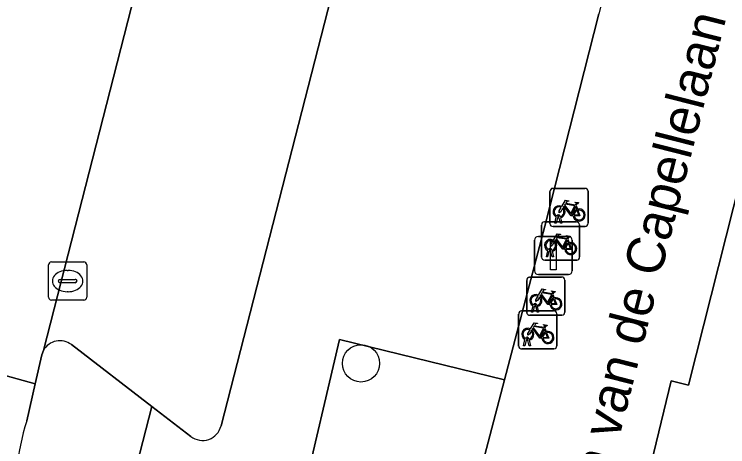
# Model space of a CAD drawing. Extents: x 163683 to 164494, y 382709 to 383872.
# Drawn here: x 164060.18 to 164078.91, y 383244.21 to 383255.57 of the extents above; entities that cross this region are included whole.
import ezdxf

# ---------------------------------------------------------------- set-up
doc = ezdxf.new("R2010")
doc.units = 0
for name, color, linetype in [('IMGEO_Boom', 7, 'Continuous'), ('IMGEO_Fietsenrek', 7, 'Continuous'), ('IMGEO_Groenvoorziening', 7, 'Continuous'), ('IMGEO_Kolk', 7, 'Continuous'), ('IMGEO_Lichtmast', 7, 'Continuous'), ('IMGEO_Openbare_ruimte_label', 7, 'Continuous'), ('IMGEO_Pand', 7, 'Continuous'), ('IMGEO_Parkeervlak_open', 7, 'Continuous'), ('IMGEO_Rijbaan_lokaal_open', 7, 'Continuous'), ('IMGEO_Voetpad_open', 7, 'Continuous')]:
    doc.layers.add(name, color=color, linetype=linetype)

msp = doc.modelspace()

# ---------------------------------------------------------------- linework, layer by layer
at = {"layer": 'IMGEO_Boom'}
msp.add_circle((164069.28, 383246.4), 0.489, dxfattribs=at)
at = {"layer": 'IMGEO_Fietsenrek'}
for p, q in [((164074.24, 383250.07), (164074.24, 383250.911)), ((164074.24, 383250.911), (164074.24, 383250.07)), ((164074.315, 383250.995), (164075.156, 383250.995)), ((164075.156, 383250.995), (164074.315, 383250.995)), ((164075.24, 383250.92), (164075.24, 383250.079)), ((164075.24, 383250.079), (164075.24, 383250.92)), ((164074.927, 383250.544), (164074.963, 383250.449)), ((164074.509, 383250.262), (164074.51, 383250.255)), ((164074.094, 383250.113), (164074.935, 383250.113)), ((164074.935, 383250.113), (164074.094, 383250.113)), ((164074.367, 383250.079), (164074.406, 383250.239)), ((164074.401, 383250.079), (164074.367, 383250.079)), ((164074.436, 383250.227), (164074.401, 383250.079)), ((164074.478, 383250.251), (164074.477, 383250.255)), ((164074.519, 383250.079), (164074.485, 383250.221)), ((164074.517, 383250.225), (164074.552, 383250.079)), ((164074.552, 383250.079), (164074.519, 383250.079)), ((164074.019, 383249.188), (164074.019, 383250.029)), ((164074.019, 383250.029), (164074.019, 383249.188)), ((164075.165, 383249.995), (164074.324, 383249.995)), ((164074.324, 383249.995), (164075.165, 383249.995)), ((164075.019, 383250.038), (164075.019, 383249.197)), ((164075.019, 383249.197), (164075.019, 383250.038)), ((164074.706, 383249.662), (164074.742, 383249.567)), ((164074.146, 383249.197), (164074.185, 383249.357)), ((164074.215, 383249.345), (164074.18, 383249.197)), ((164074.257, 383249.369), (164074.256, 383249.373)), ((164074.298, 383249.197), (164074.264, 383249.339)), ((164074.288, 383249.38), (164074.289, 383249.373)), ((164074.296, 383249.343), (164074.331, 383249.197)), ((164074.18, 383249.197), (164074.146, 383249.197)), ((164074.331, 383249.197), (164074.298, 383249.197)), ((164074.944, 383249.113), (164074.103, 383249.113)), ((164074.103, 383249.113), (164074.944, 383249.113)), ((164073.63, 383247.739), (164073.63, 383248.58)), ((164073.63, 383248.58), (164073.63, 383247.739)), ((164073.705, 383248.664), (164074.546, 383248.664)), ((164074.546, 383248.664), (164073.705, 383248.664)), ((164074.63, 383248.589), (164074.63, 383247.748)), ((164074.63, 383247.748), (164074.63, 383248.589)), ((164074.317, 383248.213), (164074.353, 383248.118)), ((164073.757, 383247.748), (164073.796, 383247.908)), ((164073.826, 383247.896), (164073.791, 383247.748)), ((164073.868, 383247.92), (164073.867, 383247.924)), ((164073.909, 383247.748), (164073.875, 383247.89)), ((164073.899, 383247.931), (164073.9, 383247.924)), ((164073.907, 383247.894), (164073.942, 383247.748)), ((164073.419, 383246.854), (164073.419, 383247.695)), ((164073.419, 383247.695), (164073.419, 383246.854)), ((164073.494, 383247.779), (164074.335, 383247.779)), ((164074.335, 383247.779), (164073.494, 383247.779)), ((164074.555, 383247.664), (164073.714, 383247.664)), ((164073.714, 383247.664), (164074.555, 383247.664)), ((164073.791, 383247.748), (164073.757, 383247.748)), ((164073.942, 383247.748), (164073.909, 383247.748)), ((164074.419, 383247.704), (164074.419, 383246.863)), ((164074.419, 383246.863), (164074.419, 383247.704)), ((164074.106, 383247.328), (164074.142, 383247.233)), ((164073.546, 383246.863), (164073.585, 383247.023)), ((164073.615, 383247.011), (164073.58, 383246.863)), ((164073.657, 383247.035), (164073.656, 383247.039)), ((164073.698, 383246.863), (164073.664, 383247.005)), ((164073.688, 383247.046), (164073.689, 383247.039)), ((164073.696, 383247.009), (164073.731, 383246.863)), ((164074.344, 383246.779), (164073.503, 383246.779)), ((164073.503, 383246.779), (164074.344, 383246.779)), ((164073.58, 383246.863), (164073.546, 383246.863)), ((164073.731, 383246.863), (164073.698, 383246.863))]:
    msp.add_line(p, q, dxfattribs=at)
for points in [[(164074.553, 383250.521), (164074.648, 383250.685), (164074.734, 383250.671), (164074.736, 383250.662), (164074.68, 383250.651), (164074.653, 383250.606), (164074.909, 383250.565)], [(164074.909, 383250.565), (164074.934, 383250.614), (164074.928, 383250.618), (164074.905, 383250.622), (164074.893, 383250.629), (164074.892, 383250.632), (164074.894, 383250.637), (164074.989, 383250.622), (164074.991, 383250.612), (164074.981, 383250.599), (164074.969, 383250.593), (164074.955, 383250.599), (164074.927, 383250.544)], [(164074.574, 383250.469), (164074.522, 383250.379), (164074.482, 383250.354), (164074.483, 383250.401), (164074.538, 383250.495)], [(164074.849, 383250.277), (164074.799, 383250.277), (164074.608, 383250.528), (164074.589, 383250.496)], [(164074.896, 383250.54), (164074.639, 383250.581), (164074.622, 383250.552), (164074.789, 383250.332), (164074.896, 383250.54)], [(164074.944, 383250.442), (164074.914, 383250.519), (164074.805, 383250.301), (164074.848, 383250.301)], [(164074.878, 383250.301), (164074.998, 383250.3), (164074.954, 383250.414)], [(164074.974, 383250.421), (164075.029, 383250.276), (164074.879, 383250.276)], [(164074.332, 383249.639), (164074.427, 383249.803), (164074.513, 383249.789), (164074.515, 383249.78), (164074.459, 383249.769), (164074.432, 383249.724), (164074.688, 383249.683)], [(164074.675, 383249.658), (164074.418, 383249.699), (164074.401, 383249.67), (164074.568, 383249.45), (164074.675, 383249.658)], [(164074.688, 383249.683), (164074.713, 383249.732), (164074.707, 383249.736), (164074.684, 383249.74), (164074.672, 383249.747), (164074.671, 383249.75), (164074.673, 383249.755), (164074.768, 383249.74), (164074.77, 383249.73), (164074.76, 383249.717), (164074.748, 383249.711), (164074.734, 383249.717), (164074.706, 383249.662)], [(164074.353, 383249.587), (164074.301, 383249.497), (164074.261, 383249.472), (164074.262, 383249.519), (164074.317, 383249.613)], [(164074.628, 383249.395), (164074.578, 383249.395), (164074.387, 383249.646), (164074.368, 383249.614)], [(164074.723, 383249.56), (164074.693, 383249.637), (164074.584, 383249.419), (164074.627, 383249.419)], [(164074.657, 383249.419), (164074.777, 383249.418), (164074.733, 383249.532)], [(164074.753, 383249.539), (164074.808, 383249.394), (164074.658, 383249.394)], [(164073.943, 383248.19), (164074.038, 383248.354), (164074.124, 383248.34), (164074.126, 383248.331), (164074.07, 383248.32), (164074.043, 383248.275), (164074.299, 383248.234)], [(164074.239, 383247.946), (164074.189, 383247.946), (164073.998, 383248.197), (164073.979, 383248.165)], [(164074.286, 383248.209), (164074.029, 383248.25), (164074.012, 383248.221), (164074.179, 383248.001), (164074.286, 383248.209)], [(164074.299, 383248.234), (164074.324, 383248.283), (164074.318, 383248.287), (164074.295, 383248.291), (164074.283, 383248.298), (164074.282, 383248.301), (164074.284, 383248.306), (164074.379, 383248.291), (164074.381, 383248.281), (164074.371, 383248.268), (164074.359, 383248.262), (164074.345, 383248.268), (164074.317, 383248.213)], [(164073.964, 383248.138), (164073.912, 383248.048), (164073.872, 383248.023), (164073.873, 383248.07), (164073.928, 383248.164)], [(164074.334, 383248.111), (164074.304, 383248.188), (164074.195, 383247.97), (164074.238, 383247.97)], [(164074.268, 383247.97), (164074.388, 383247.969), (164074.344, 383248.083)], [(164074.364, 383248.09), (164074.419, 383247.945), (164074.269, 383247.945)], [(164073.732, 383247.305), (164073.827, 383247.469), (164073.913, 383247.455), (164073.915, 383247.446), (164073.859, 383247.435), (164073.832, 383247.39), (164074.088, 383247.349)], [(164073.753, 383247.253), (164073.701, 383247.163), (164073.661, 383247.138), (164073.662, 383247.185), (164073.717, 383247.279)], [(164074.028, 383247.061), (164073.978, 383247.061), (164073.787, 383247.312), (164073.768, 383247.28)], [(164074.075, 383247.324), (164073.818, 383247.365), (164073.801, 383247.336), (164073.968, 383247.116), (164074.075, 383247.324)], [(164074.123, 383247.226), (164074.093, 383247.303), (164073.984, 383247.085), (164074.027, 383247.085)], [(164074.088, 383247.349), (164074.113, 383247.398), (164074.107, 383247.402), (164074.084, 383247.406), (164074.072, 383247.413), (164074.071, 383247.416), (164074.073, 383247.421), (164074.168, 383247.406), (164074.17, 383247.396), (164074.16, 383247.383), (164074.148, 383247.377), (164074.134, 383247.383), (164074.106, 383247.328)], [(164074.057, 383247.085), (164074.177, 383247.084), (164074.133, 383247.198)], [(164074.153, 383247.205), (164074.208, 383247.06), (164074.058, 383247.06)]]:
    msp.add_lwpolyline(points, dxfattribs=at)
for centre, radius, start, end in [((164074.318, 383250.917), 0.0779, 92.4484, 184.2845), ((164074.318, 383250.917), 0.0779, 92.4484, 184.2845), ((164075.162, 383250.917), 0.0779, 2.4484, 94.2845), ((164075.162, 383250.917), 0.0779, 2.4484, 94.2845), ((164074.48, 383250.38), 0.159, 62.6766, 242.1369), ((164074.48, 383250.38), 0.129, 63.3192, 238.903), ((164074.48, 383250.38), 0.129, 283.6043, 43.4302), ((164074.48, 383250.38), 0.159, 283.5766, 46.6042), ((164075.007, 383250.296), 0.159, 187.0065, 105.7708), ((164074.46, 383250.251), 0.0499, 12.8025, 158.6934), ((164074.46, 383250.251), 0.0174, 12.8025, 163.4502), ((164075.007, 383250.296), 0.159, 113.3408, 178.3217), ((164075.007, 383250.296), 0.129, 113.923, 177.9556), ((164075.007, 383250.296), 0.129, 188.6715, 104.5883), ((164074.097, 383250.035), 0.0779, 92.4484, 184.2845), ((164074.097, 383250.035), 0.0779, 92.4484, 184.2845), ((164074.48, 383250.38), 0.159, 253.9967, 271.7867), ((164074.48, 383250.38), 0.129, 253.415, 269.0204), ((164074.941, 383250.035), 0.0779, 2.4484, 94.2845), ((164074.941, 383250.035), 0.0779, 2.4484, 94.2845), ((164075.162, 383250.073), 0.0779, 272.4484, 4.2845), ((164075.162, 383250.073), 0.0779, 272.4484, 4.2845), ((164074.318, 383250.073), 0.0779, 182.4484, 274.2845), ((164074.318, 383250.073), 0.0779, 182.4484, 274.2845), ((164074.259, 383249.498), 0.159, 62.6766, 242.1369), ((164074.259, 383249.498), 0.129, 63.3192, 238.903), ((164074.259, 383249.498), 0.129, 283.6043, 43.4302), ((164074.259, 383249.498), 0.159, 283.5766, 46.6042), ((164074.786, 383249.414), 0.159, 113.3408, 178.3217), ((164074.786, 383249.414), 0.159, 187.0065, 105.7708), ((164074.786, 383249.414), 0.129, 113.923, 177.9556), ((164074.786, 383249.414), 0.129, 188.6715, 104.5883), ((164074.239, 383249.369), 0.0499, 12.8025, 158.6934), ((164074.259, 383249.498), 0.159, 253.9967, 271.7867), ((164074.239, 383249.369), 0.0174, 12.8025, 163.4502), ((164074.259, 383249.498), 0.129, 253.415, 269.0204), ((164074.097, 383249.191), 0.0779, 182.4484, 274.2845), ((164074.097, 383249.191), 0.0779, 182.4484, 274.2845), ((164074.941, 383249.191), 0.0779, 272.4484, 4.2845), ((164074.941, 383249.191), 0.0779, 272.4484, 4.2845), ((164073.708, 383248.586), 0.0779, 92.4484, 184.2845), ((164073.708, 383248.586), 0.0779, 92.4484, 184.2845), ((164074.552, 383248.586), 0.0779, 2.4484, 94.2845), ((164074.552, 383248.586), 0.0779, 2.4484, 94.2845), ((164073.87, 383248.049), 0.159, 62.6766, 242.1369), ((164073.87, 383248.049), 0.129, 63.3192, 238.903), ((164073.87, 383248.049), 0.129, 283.6043, 43.4302), ((164073.87, 383248.049), 0.159, 283.5766, 46.6042), ((164074.397, 383247.965), 0.159, 113.3408, 178.3217), ((164074.397, 383247.965), 0.159, 187.0065, 105.7708), ((164074.397, 383247.965), 0.129, 113.923, 177.9556), ((164074.397, 383247.965), 0.129, 188.6715, 104.5883), ((164073.85, 383247.92), 0.0499, 12.8025, 158.6934), ((164073.87, 383248.049), 0.159, 253.9967, 271.7867), ((164073.85, 383247.92), 0.0174, 12.8025, 163.4502), ((164073.87, 383248.049), 0.129, 253.415, 269.0204), ((164073.497, 383247.701), 0.0779, 92.4484, 184.2845), ((164073.497, 383247.701), 0.0779, 92.4484, 184.2845), ((164073.708, 383247.742), 0.0779, 182.4484, 274.2845), ((164073.708, 383247.742), 0.0779, 182.4484, 274.2845), ((164074.341, 383247.701), 0.0779, 2.4484, 94.2845), ((164074.341, 383247.701), 0.0779, 2.4484, 94.2845), ((164074.552, 383247.742), 0.0779, 272.4484, 4.2845), ((164074.552, 383247.742), 0.0779, 272.4484, 4.2845), ((164073.659, 383247.164), 0.159, 62.6766, 242.1369), ((164073.659, 383247.164), 0.129, 63.3192, 238.903), ((164073.659, 383247.164), 0.159, 283.5766, 46.6042), ((164073.639, 383247.035), 0.0499, 12.8025, 158.6934), ((164073.659, 383247.164), 0.129, 283.6043, 43.4302), ((164074.186, 383247.08), 0.159, 113.3408, 178.3217), ((164074.186, 383247.08), 0.159, 187.0065, 105.7708), ((164074.186, 383247.08), 0.129, 113.923, 177.9556), ((164074.186, 383247.08), 0.129, 188.6715, 104.5883), ((164073.659, 383247.164), 0.159, 253.9967, 271.7867), ((164073.639, 383247.035), 0.0174, 12.8025, 163.4502), ((164073.659, 383247.164), 0.129, 253.415, 269.0204), ((164073.497, 383246.857), 0.0779, 182.4484, 274.2845), ((164073.497, 383246.857), 0.0779, 182.4484, 274.2845), ((164074.341, 383246.857), 0.0779, 272.4484, 4.2845), ((164074.341, 383246.857), 0.0779, 272.4484, 4.2845)]:
    msp.add_arc(centre, radius, start, end, dxfattribs=at)
at = {"layer": 'IMGEO_Groenvoorziening'}
for points in [[(164068.832, 383257.319), (164065.605, 383244.758)], [(164064.813, 383244.484), (164063.789, 383245.271), (164063.009, 383242.239), (164065.931, 383241.485), (164066.381, 383243.145), (164067.727, 383242.806), (164068.72, 383247.025), (164073.047, 383245.968), (164074.102, 383250), (164075.528, 383255.575)], [(164073.047, 383245.968), (164068.72, 383247.025), (164067.727, 383242.806), (164066.381, 383243.145), (164065.931, 383241.485), (164065.27, 383238.985), (164066.988, 383238.54), (164069.077, 383238.082)], [(164071.333, 383239.419), (164073.047, 383245.968)]]:
    msp.add_lwpolyline(points, dxfattribs=at)
msp.add_arc((164065.122, 383244.874), 0.497, 231.6401, 346.527, dxfattribs=at)
at = {"layer": 'IMGEO_Kolk'}
for p, q in [((164061.078, 383248.136), (164061.078, 383248.988)), ((164061.153, 383249.062), (164062.005, 383249.062)), ((164062.079, 383248.988), (164062.079, 383248.136)), ((164061.566, 383248.842), (164061.591, 383248.842)), ((164061.38, 383248.605), (164061.778, 383248.605)), ((164061.337, 383248.556), (164061.337, 383248.568)), ((164061.775, 383248.519), (164061.377, 383248.519)), ((164061.821, 383248.568), (164061.821, 383248.556)), ((164061.589, 383248.282), (164061.564, 383248.282)), ((164062.005, 383248.062), (164061.153, 383248.062))]:
    msp.add_line(p, q, dxfattribs=at)
for points in [[(164061.078, 383248.136), (164061.078, 383248.988)], [(164061.153, 383249.062), (164062.005, 383249.062)], [(164062.079, 383248.988), (164062.079, 383248.136)], [(164062.005, 383248.062), (164061.153, 383248.062)]]:
    msp.add_lwpolyline(points, dxfattribs=at)
for centre, radius, start, end in [((164061.155, 383248.986), 0.0765, 91.552, 178.448), ((164061.155, 383248.986), 0.0765, 91.552, 178.448), ((164062.003, 383248.986), 0.0765, 1.552, 88.448), ((164062.003, 383248.986), 0.0765, 1.552, 88.448), ((164061.377, 383248.565), 0.0403, 85.8775, 175.7526), ((164061.782, 383248.567), 0.0386, 1.7309, 96.639), ((164061.374, 383248.555), 0.0366, 178.938, 274.7102), ((164061.778, 383248.562), 0.043, 264.8664, 352.4533), ((164061.155, 383248.138), 0.0765, 181.552, 268.448), ((164061.155, 383248.138), 0.0765, 181.552, 268.448), ((164062.003, 383248.138), 0.0765, 271.552, 358.448), ((164062.003, 383248.138), 0.0765, 271.552, 358.448)]:
    msp.add_arc(centre, radius, start, end, dxfattribs=at)
for centre, major_axis, ratio, start_param, end_param in [((164061.565, 383248.562), (-0.387, 0.002), 0.722429, 4.712389, 7.853982), ((164061.59, 383248.562), (-0.39, 0.002), 0.717154, 1.570796, 4.712389)]:
    msp.add_ellipse(centre, major_axis=major_axis, ratio=ratio, start_param=start_param, end_param=end_param, dxfattribs=at)
at = {"layer": 'IMGEO_Lichtmast'}
for p, q in [((164073.936, 383249.732), (164074.726, 383249.732)), ((164074.726, 383249.732), (164073.936, 383249.732)), ((164073.836, 383248.832), (164073.836, 383249.632)), ((164073.836, 383249.632), (164073.836, 383248.832)), ((164074.826, 383249.632), (164074.826, 383248.832)), ((164074.826, 383248.832), (164074.826, 383249.632)), ((164074.726, 383248.732), (164073.936, 383248.732)), ((164073.936, 383248.732), (164074.726, 383248.732))]:
    msp.add_line(p, q, dxfattribs=at)
msp.add_lwpolyline([(164074.256, 383249.607), (164074.406, 383249.607), (164074.406, 383248.857), (164074.256, 383248.857), (164074.256, 383249.607)], dxfattribs=at)
for centre, start, end in [((164073.936, 383249.632), 90, 180), ((164073.936, 383249.632), 90, 180), ((164074.726, 383249.632), 0, 90), ((164074.726, 383249.632), 360, 90), ((164073.936, 383248.832), 180, 270), ((164073.936, 383248.832), 180, 270), ((164074.726, 383248.832), 270, 0), ((164074.726, 383248.832), 270, 0)]:
    msp.add_arc(centre, 0.1, start, end, dxfattribs=at)
at = {"layer": 'IMGEO_Pand'}
msp.add_lwpolyline([(164089.235, 383243.065), (164090.965, 383250), (164079.651, 383252.859), (164077.875, 383245.831), (164077.42, 383245.941), (164076.702, 383242.978), (164077.023, 383242.901), (164075.456, 383236.441), (164086.89, 383233.668), (164087.976, 383238.019), (164088.728, 383241.035)], close=True, dxfattribs=at)
at = {"layer": 'IMGEO_Parkeervlak_open'}
for points in [[(164064.817, 383261.854), (164060.947, 383246.741)], [(164065.605, 383244.758), (164068.832, 383257.319)], [(164061.676, 383246.894), (164063.789, 383245.271), (164064.813, 383244.484)]]:
    msp.add_lwpolyline(points, dxfattribs=at)
for centre, radius, start, end in [((164061.377, 383246.505), 0.491, 52.4782, 151.2278), ((164065.122, 383244.874), 0.497, 231.6401, 346.527)]:
    msp.add_arc(centre, radius, start, end, dxfattribs=at)
at = {"layer": 'IMGEO_Rijbaan_lokaal_open'}
for points in [[(164059.824, 383258.702), (164057.305, 383248.791), (164056.84, 383246.936), (164060.726, 383245.862), (164060.9, 383246.621), (164060.947, 383246.741), (164064.817, 383261.854)], [(164060.505, 383244.894), (164060.726, 383245.862), (164056.84, 383246.936), (164056.819, 383246.942), (164054.918, 383247.459), (164053.771, 383242.863), (164055.349, 383242.42), (164054.08, 383237.341), (164052.934, 383231.336), (164053.189, 383231.254), (164052.985, 383230.229), (164056.79, 383229.198), (164057.048, 383230.191), (164055.991, 383230.487)]]:
    msp.add_lwpolyline(points, dxfattribs=at)
msp.add_arc((164066.844, 383242.911), 6.642, 162.6327, 253.4289, dxfattribs=at)
at = {"layer": 'IMGEO_Voetpad_open'}
for points in [[(164120.646, 383250), (164114.133, 383232.549), (164113.599, 383231.393), (164092.518, 383236.844), (164090.482, 383237.371), (164087.976, 383238.019), (164086.89, 383233.668), (164075.456, 383236.441), (164077.023, 383242.901), (164076.702, 383242.978), (164077.42, 383245.941), (164077.875, 383245.831), (164079.651, 383252.859), (164080.997, 383258.184), (164080.57, 383258.293), (164081.309, 383261.185), (164081.75, 383261.072), (164083.373, 383267.424), (164083.709, 383268.31)], [(164077.401, 383262.902), (164075.528, 383255.575), (164074.102, 383250), (164073.047, 383245.968), (164071.333, 383239.419)], [(164069.077, 383238.082), (164066.988, 383238.54), (164065.27, 383238.985), (164065.931, 383241.485), (164063.009, 383242.239), (164063.789, 383245.271), (164061.676, 383246.894)], [(164060.947, 383246.741), (164060.9, 383246.621), (164060.726, 383245.862), (164060.505, 383244.894)]]:
    msp.add_lwpolyline(points, dxfattribs=at)
for centre, radius, start, end in [((164061.377, 383246.505), 0.491, 52.4782, 151.2278), ((164066.844, 383242.911), 6.642, 162.6327, 253.4289)]:
    msp.add_arc(centre, radius, start, end, dxfattribs=at)

# ---------------------------------------------------------------- texts
at = {"layer": 'IMGEO_Openbare_ruimte_label'}
msp.add_text('Jan van de Capellelaan', height=1, rotation=75.6997, dxfattribs=at).set_placement((164075.421, 383241.934))
msp.add_text('Jan van de Capellelaan', height=1, rotation=75.6997, dxfattribs=at).set_placement((164075.421, 383241.934))

doc.saveas('drawing.dxf')
